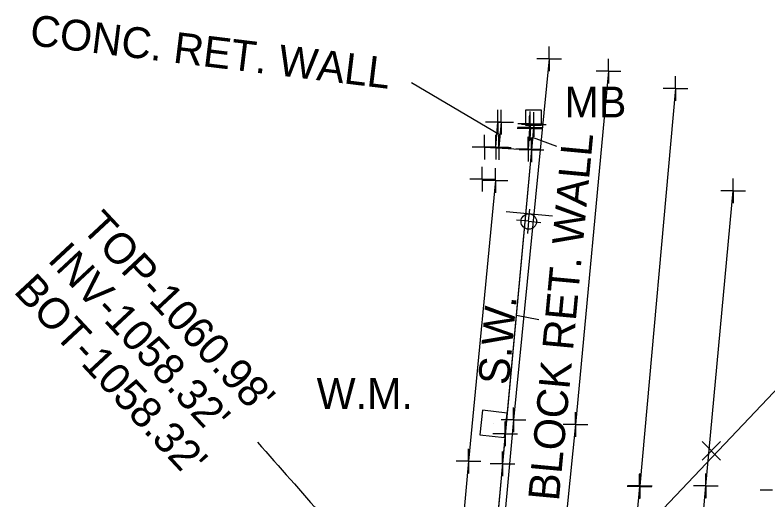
# Model space of a CAD drawing. Extents: x 0 to 1944463, y 0 to 420651.
# Drawn here: x 1942625.7 to 1942747.6, y 418065.8 to 418144.4 of the extents above; entities that cross this region are included whole.
import ezdxf

# ---------------------------------------------------------------- set-up
doc = ezdxf.new("R2010")
doc.units = 0
for name, color, linetype in [('SUR - DRG - Storm Sewer Text', 7, 'Continuous'), ('SUR - DTM - Breaklines', 7, 'Continuous'), ('SUR - DTM - Breaklines - Points - Locators', 7, 'Continuous'), ('SUR - NON-TRAN - Features', 7, 'Continuous'), ('SUR - NON-TRAN - Features - Points - Locators', 7, 'Continuous'), ('SUR - NON-TRAN - Features Text', 7, 'Continuous'), ('SUR - PROPERTY - Property Lines', 7, 'Continuous'), ('SUR - TR-CTRL - Signs and Devices', 7, 'Continuous'), ('SUR - TR-CTRL - Signs and Devices - Points - Locators', 7, 'Continuous'), ('SUR - TRAN - Features', 7, 'Continuous'), ('SUR - TRAN - Features - Points - Locators', 7, 'Continuous'), ('SUR - TRAN - Features Text', 7, 'Continuous'), ('SUR - TRAN - Roads', 7, 'Continuous'), ('SUR - TRAN - Roadside Barriers', 7, 'Continuous'), ('SUR - TRAN - Roadside Barriers - Points - Locators', 7, 'Continuous'), ('SUR - TRAN - Roadside Barriers Text', 7, 'Continuous'), ('SUR - UTL - Low Wire Crossings', 7, 'Continuous'), ('SUR - UTL - Overhead Wire Crossings', 7, 'Continuous'), ('SUR - UTL - Water', 7, 'Continuous'), ('SUR - UTL - Water Text', 7, 'Continuous')]:
    doc.layers.add(name, color=color, linetype=linetype)

msp = doc.modelspace()

# ---------------------------------------------------------------- linework, layer by layer
at = {"layer": 'SUR - DRG - Storm Sewer Text'}
msp.add_open_spline([(1942664.95, 418075.17), (1942728.3, 418005.16), (1942697.57, 417985.72), (1942697.57, 417985.72)], degree=2, dxfattribs=at)
at = {"layer": 'SUR - DTM - Breaklines'}
for points in [[(1942732.67, 418132.48), (1942726.88, 418068.12)], [(1942703.59, 418123.01), (1942703.88, 418127.05)], [(1942709.11, 418126.76), (1942709.05, 418126.18), (1942709.01, 418126.04), (1942708.8, 418122.67)], [(1942732.97, 418015.79), (1942737.56, 418068.09), (1942742.01, 418115.92)], [(1942726.85, 418067.97), (1942723.03, 418026.88)]]:
    msp.add_lwpolyline(points, dxfattribs=at)
at = {"layer": 'SUR - DTM - Breaklines - Points - Locators'}
for p, q in [((1942732.67, 418132.48), (1942732.67, 418134.48)), ((1942732.67, 418132.48), (1942730.67, 418132.48)), ((1942732.67, 418132.48), (1942734.67, 418132.48)), ((1942732.67, 418132.48), (1942732.67, 418130.48)), ((1942703.88, 418127.05), (1942703.88, 418129.05)), ((1942709.11, 418126.76), (1942709.11, 418128.76)), ((1942709.01, 418126.04), (1942709.01, 418128.04)), ((1942709.05, 418126.18), (1942709.05, 418128.18)), ((1942703.88, 418127.05), (1942701.88, 418127.05)), ((1942703.88, 418127.05), (1942705.88, 418127.05)), ((1942703.88, 418127.05), (1942703.88, 418125.05)), ((1942709.11, 418126.76), (1942707.11, 418126.76)), ((1942709.11, 418126.76), (1942711.11, 418126.76)), ((1942709.11, 418126.76), (1942709.11, 418124.76)), ((1942709.01, 418126.04), (1942707.01, 418126.04)), ((1942709.05, 418126.18), (1942707.05, 418126.18)), ((1942709.01, 418126.04), (1942711.01, 418126.04)), ((1942709.01, 418126.04), (1942709.01, 418124.04)), ((1942709.05, 418126.18), (1942711.05, 418126.18)), ((1942709.05, 418126.18), (1942709.05, 418124.18)), ((1942703.59, 418123.01), (1942703.59, 418125.01)), ((1942708.8, 418122.67), (1942708.8, 418124.67)), ((1942703.59, 418123.01), (1942701.59, 418123.01)), ((1942703.59, 418123.01), (1942705.59, 418123.01)), ((1942703.59, 418123.01), (1942703.59, 418121.01)), ((1942708.8, 418122.67), (1942706.8, 418122.67)), ((1942708.8, 418122.67), (1942710.8, 418122.67)), ((1942708.8, 418122.67), (1942708.8, 418120.67)), ((1942742.01, 418115.92), (1942742.01, 418117.92)), ((1942742.01, 418115.92), (1942740.01, 418115.92)), ((1942742.01, 418115.92), (1942744.01, 418115.92)), ((1942742.01, 418115.92), (1942742.01, 418113.92)), ((1942726.85, 418067.97), (1942726.85, 418069.97)), ((1942726.88, 418068.12), (1942726.88, 418070.12)), ((1942737.56, 418068.09), (1942737.56, 418070.09)), ((1942726.85, 418067.97), (1942724.85, 418067.97)), ((1942726.88, 418068.12), (1942724.88, 418068.12)), ((1942726.85, 418067.97), (1942728.85, 418067.97)), ((1942726.85, 418067.97), (1942726.85, 418065.97)), ((1942726.88, 418068.12), (1942728.88, 418068.12)), ((1942726.88, 418068.12), (1942726.88, 418066.12)), ((1942737.56, 418068.09), (1942735.56, 418068.09)), ((1942737.56, 418068.09), (1942739.56, 418068.09)), ((1942737.56, 418068.09), (1942737.56, 418066.09)), ((1942748.39, 418067.4), (1942746.39, 418067.4))]:
    msp.add_line(p, q, dxfattribs=at)
at = {"layer": 'SUR - NON-TRAN - Features'}
msp.add_line((1942709.68, 418127.82), (1942709.68, 418127.82), dxfattribs=at)
msp.add_lwpolyline([(1942708.43, 418126.52), (1942708.43, 418129.07), (1942710.93, 418129.07), (1942710.93, 418126.52)], close=True, dxfattribs=at)
msp.add_lwpolyline([(1942704.41, 418127.03), (1942704.07, 418122.94)], dxfattribs=at)
at = {"layer": 'SUR - NON-TRAN - Features - Points - Locators'}
for p, q in [((1942704.41, 418127.03), (1942704.41, 418129.03)), ((1942704.41, 418127.03), (1942702.41, 418127.03)), ((1942704.41, 418127.03), (1942706.41, 418127.03)), ((1942704.41, 418127.03), (1942704.41, 418125.03)), ((1942704.07, 418122.94), (1942704.07, 418124.94)), ((1942704.07, 418122.94), (1942702.07, 418122.94)), ((1942704.07, 418122.94), (1942706.07, 418122.94)), ((1942704.07, 418122.94), (1942704.07, 418120.94))]:
    msp.add_line(p, q, dxfattribs=at)
at = {"layer": 'SUR - NON-TRAN - Features Text'}
msp.add_line((1942689.9, 418133.48), (1942704.24, 418124.98), dxfattribs=at)
at = {"layer": 'SUR - PROPERTY - Property Lines'}
for p, q in [((1942721.81, 418135.34), (1942721.81, 418137.34)), ((1942721.81, 418135.34), (1942719.81, 418135.34)), ((1942721.81, 418135.34), (1942723.81, 418135.34)), ((1942721.81, 418135.34), (1942721.81, 418133.34)), ((1942716.49, 418078.02), (1942716.49, 418080.02)), ((1942716.49, 418078.02), (1942714.49, 418078.02)), ((1942716.49, 418078.02), (1942718.49, 418078.02)), ((1942716.49, 418078.02), (1942716.49, 418076.02))]:
    msp.add_line(p, q, dxfattribs=at)
at = {"layer": 'SUR - TR-CTRL - Signs and Devices'}
msp.add_line((1942705.26, 418112.54), (1942712.73, 418111.85), dxfattribs=at)
msp.add_circle((1942708.9, 418110.95), 1.25, dxfattribs=at)
at = {"layer": 'SUR - TR-CTRL - Signs and Devices - Points - Locators'}
for q in [(1942709.07, 418112.97), (1942706.89, 418111.16), (1942708.7, 418108.99), (1942710.87, 418110.79)]:
    msp.add_line((1942708.88, 418110.98), q, dxfattribs=at)
at = {"layer": 'SUR - TRAN - Features'}
for points in [[(1942712.19, 418137.3), (1942706.44, 418078.79), (1942701.91, 418028.99)], [(1942701.72, 418122.98), (1942709.32, 418122.54), (1942704.66, 418071.68), (1942700.17, 418023.6)], [(1942701.33, 418117.82), (1942703.49, 418117.61), (1942699.16, 418072.07), (1942694.83, 418024.02)]]:
    msp.add_lwpolyline(points, dxfattribs=at)
at = {"layer": 'SUR - TRAN - Features - Points - Locators'}
for p, q in [((1942712.19, 418137.3), (1942712.19, 418139.3)), ((1942712.19, 418137.3), (1942710.19, 418137.3)), ((1942712.19, 418137.3), (1942714.19, 418137.3)), ((1942712.19, 418137.3), (1942712.19, 418135.3)), ((1942701.72, 418122.98), (1942701.72, 418124.98)), ((1942709.32, 418122.54), (1942709.32, 418124.54)), ((1942701.72, 418122.98), (1942699.72, 418122.98)), ((1942701.72, 418122.98), (1942703.72, 418122.98)), ((1942701.72, 418122.98), (1942701.72, 418120.98)), ((1942709.32, 418122.54), (1942707.32, 418122.54)), ((1942709.32, 418122.54), (1942711.32, 418122.54)), ((1942709.32, 418122.54), (1942709.32, 418120.54)), ((1942701.33, 418117.82), (1942701.33, 418119.82)), ((1942703.49, 418117.61), (1942703.49, 418119.61)), ((1942701.33, 418117.82), (1942699.33, 418117.82)), ((1942701.33, 418117.82), (1942703.33, 418117.82)), ((1942701.33, 418117.82), (1942701.33, 418115.82)), ((1942703.49, 418117.61), (1942701.49, 418117.61)), ((1942703.49, 418117.61), (1942705.49, 418117.61)), ((1942703.49, 418117.61), (1942703.49, 418115.61)), ((1942706.44, 418078.79), (1942706.44, 418080.79)), ((1942706.44, 418078.79), (1942704.44, 418078.79)), ((1942706.44, 418078.79), (1942708.44, 418078.79)), ((1942706.44, 418078.79), (1942706.44, 418076.79)), ((1942699.16, 418072.07), (1942699.16, 418074.07)), ((1942704.66, 418071.68), (1942704.66, 418073.68)), ((1942699.16, 418072.07), (1942697.16, 418072.07)), ((1942699.16, 418072.07), (1942701.16, 418072.07)), ((1942699.16, 418072.07), (1942699.16, 418070.07)), ((1942704.66, 418071.68), (1942702.66, 418071.68)), ((1942704.66, 418071.68), (1942706.66, 418071.68)), ((1942704.66, 418071.68), (1942704.66, 418069.68))]:
    msp.add_line(p, q, dxfattribs=at)
at = {"layer": 'SUR - TRAN - Roads'}
msp.add_lwpolyline([(1942721.81, 418135.34), (1942716.49, 418078.02), (1942711.47, 418028.36)], dxfattribs=at)
at = {"layer": 'SUR - TRAN - Roadside Barriers'}
msp.add_lwpolyline([(1942709.72, 418126.69), (1942705.1, 418076.51), (1942700.25, 418023.43)], dxfattribs=at)
at = {"layer": 'SUR - TRAN - Roadside Barriers - Points - Locators'}
for p, q in [((1942709.72, 418126.69), (1942709.72, 418128.69)), ((1942709.72, 418126.69), (1942707.72, 418126.69)), ((1942709.72, 418126.69), (1942711.72, 418126.69)), ((1942709.72, 418126.69), (1942709.72, 418124.69)), ((1942705.1, 418076.51), (1942705.1, 418078.51)), ((1942705.1, 418076.51), (1942703.1, 418076.51)), ((1942705.1, 418076.51), (1942707.1, 418076.51)), ((1942705.1, 418076.51), (1942705.1, 418074.51))]:
    msp.add_line(p, q, dxfattribs=at)
at = {"layer": 'SUR - TRAN - Roadside Barriers Text'}
for p, q in [((1942713.44, 418123.11), (1942709.53, 418124.54)), ((1942710.52, 418095.01), (1942706.92, 418095.72))]:
    msp.add_line(p, q, dxfattribs=at)
at = {"layer": 'SUR - UTL - Low Wire Crossings'}
for p, q in [((1942736.96, 418075.27), (1942739.96, 418072.27)), ((1942739.96, 418075.27), (1942736.96, 418072.27)), ((1942738.46, 418073.77), (1942738.46, 418073.77))]:
    msp.add_line(p, q, dxfattribs=at)
at = {"layer": 'SUR - UTL - Overhead Wire Crossings'}
msp.add_lwpolyline([(1942688.07, 418019.42), (1942780.31, 418116.73)], dxfattribs=at)
at = {"layer": 'SUR - UTL - Water'}
msp.add_line((1942703.2, 418078.13), (1942703.2, 418078.13), dxfattribs=at)
msp.add_lwpolyline([(1942701.43, 418080.34), (1942700.99, 418076.37), (1942704.97, 418075.93), (1942705.41, 418079.9), (1942701.43, 418080.34)], dxfattribs=at)

# ---------------------------------------------------------------- texts
at = {"layer": 'SUR - DRG - Storm Sewer Text'}
for s, p in [("TOP-1060.98'", (1942636.29, 418109.75)), ("INV-1058.32'", (1942630.8, 418104.63)), ("BOT-1058.32'", (1942625.32, 418099.52))]:
    msp.add_text(s, height=5, rotation=313, dxfattribs=at).set_placement(p)
at = {"layer": 'SUR - NON-TRAN - Features'}
msp.add_text('MB', height=5, dxfattribs=at).set_placement((1942714.68, 418127.82))
at = {"layer": 'SUR - NON-TRAN - Features Text'}
msp.add_text('CONC. RET. WALL', height=5, rotation=353.0429, dxfattribs=at).set_placement((1942627.93, 418139.56))
at = {"layer": 'SUR - TRAN - Features Text'}
msp.add_text('S.W.', height=5, rotation=84.8559, dxfattribs=at).set_placement((1942705.66, 418084.33))
at = {"layer": 'SUR - TRAN - Roadside Barriers Text'}
msp.add_text('BLOCK RET. WALL', height=5, rotation=84.6474, dxfattribs=at).set_placement((1942713.77, 418065.52))
at = {"layer": 'SUR - UTL - Water Text'}
msp.add_text('W.M.', height=5, dxfattribs=at).set_placement((1942674.54, 418080.56))

doc.saveas('drawing.dxf')
